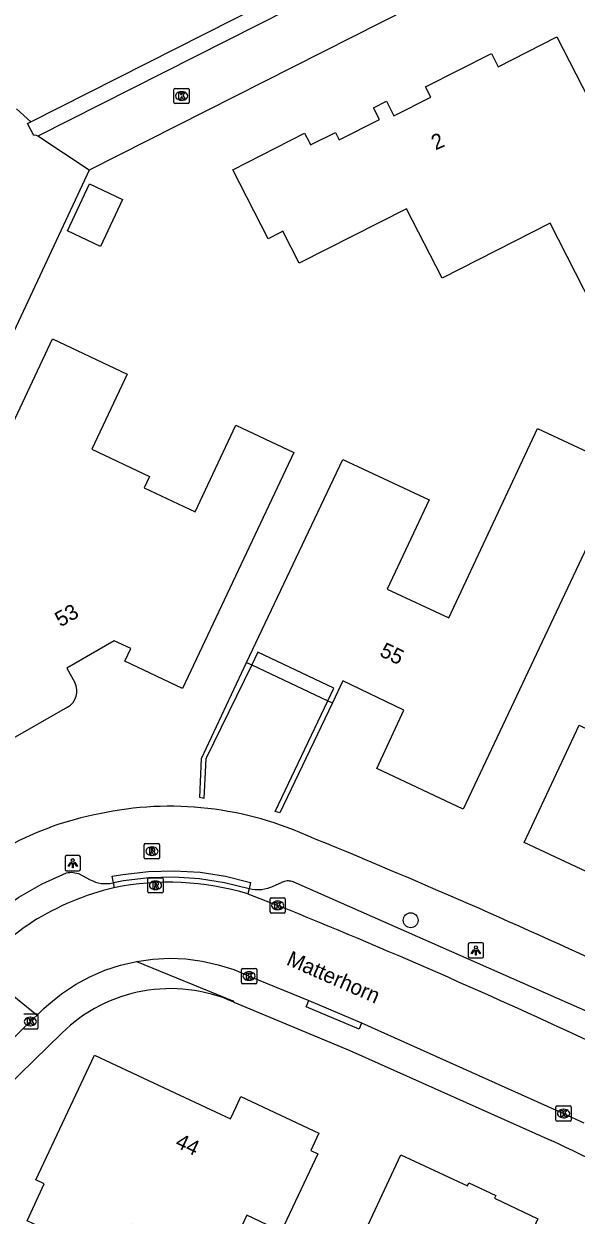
# Model space of a CAD drawing. Extents: x 158838 to 160074, y 386376 to 387776.
# Drawn here: x 159383.5 to 159419.7, y 386846.6 to 386924.8 of the extents above; entities that cross this region are included whole.
import ezdxf

# ---------------------------------------------------------------- set-up
doc = ezdxf.new("R2010")
doc.units = 0
for name, color, linetype in [('IMGEO_Boom', 7, 'Continuous'), ('IMGEO_Groenvoorziening', 7, 'Continuous'), ('IMGEO_Kolk', 7, 'Continuous'), ('IMGEO_Lichtpunt', 7, 'Continuous'), ('IMGEO_Muur', 7, 'Continuous'), ('IMGEO_Openbare_ruimte_label', 7, 'Continuous'), ('IMGEO_Pand', 7, 'Continuous'), ('IMGEO_Pand_nummerreeks', 7, 'Continuous'), ('IMGEO_Pand_overbouw', 7, 'Continuous'), ('IMGEO_Rijbaan_lokaal_gesloten', 7, 'Continuous'), ('IMGEO_Rijbaan_lokaal_open', 7, 'Continuous'), ('IMGEO_Rioolput', 7, 'Continuous'), ('IMGEO_Voetpad_open', 7, 'Continuous')]:
    doc.layers.add(name, color=color, linetype=linetype)

msp = doc.modelspace()

# ---------------------------------------------------------------- linework, layer by layer
at = {"layer": 'IMGEO_Boom'}
msp.add_circle((159408.878, 386865.987), 0.489, dxfattribs=at)
at = {"layer": 'IMGEO_Groenvoorziening'}
for points in [[(159383.008, 386919.242), (159383.953, 386918.403)], [(159387.788, 386915.226), (159373.688, 386885.092)]]:
    msp.add_lwpolyline(points, dxfattribs=at)
at = {"layer": 'IMGEO_Kolk'}
for p, q in [((159393.344, 386919.671), (159393.344, 386920.523)), ((159393.419, 386920.597), (159394.271, 386920.597)), ((159393.832, 386920.377), (159393.857, 386920.377)), ((159394.345, 386920.523), (159394.345, 386919.671)), ((159394.271, 386919.597), (159393.419, 386919.597)), ((159393.855, 386919.817), (159393.83, 386919.817)), ((159399.65, 386866.535), (159399.65, 386867.387)), ((159399.725, 386867.461), (159400.577, 386867.461)), ((159400.138, 386867.241), (159400.163, 386867.241)), ((159400.651, 386867.387), (159400.651, 386866.535)), ((159400.577, 386866.461), (159399.725, 386866.461)), ((159400.161, 386866.681), (159400.136, 386866.681)), ((159397.772, 386861.897), (159397.772, 386862.749)), ((159397.847, 386862.823), (159398.699, 386862.823)), ((159398.26, 386862.603), (159398.285, 386862.603)), ((159398.773, 386862.749), (159398.773, 386861.897)), ((159398.699, 386861.823), (159397.847, 386861.823)), ((159398.283, 386862.043), (159398.258, 386862.043)), ((159383.492, 386859.838), (159384.344, 386859.838)), ((159383.905, 386859.618), (159383.93, 386859.618)), ((159384.418, 386859.764), (159384.418, 386858.912)), ((159384.344, 386858.838), (159383.492, 386858.838)), ((159383.928, 386859.058), (159383.903, 386859.058)), ((159418.41, 386852.871), (159418.41, 386853.723)), ((159418.485, 386853.797), (159419.337, 386853.797)), ((159419.411, 386853.723), (159419.411, 386852.871)), ((159418.921, 386853.017), (159418.896, 386853.017)), ((159418.898, 386853.577), (159418.923, 386853.577)), ((159419.337, 386852.797), (159418.485, 386852.797))]:
    msp.add_line(p, q, dxfattribs=at)
for points in [[(159393.344, 386919.671), (159393.344, 386920.523)], [(159393.419, 386920.597), (159394.271, 386920.597)], [(159393.665, 386920.297), (159393.788, 386920.297), (159393.788, 386920.146), (159393.918, 386920.297), (159394.082, 386920.297), (159393.936, 386920.146), (159394.089, 386919.897), (159393.937, 386919.897), (159393.852, 386920.061), (159393.788, 386919.994), (159393.788, 386919.897), (159393.665, 386919.897), (159393.665, 386920.297)], [(159394.345, 386920.523), (159394.345, 386919.671)], [(159394.271, 386919.597), (159393.419, 386919.597)], [(159399.65, 386866.535), (159399.65, 386867.387)], [(159399.725, 386867.461), (159400.577, 386867.461)], [(159399.971, 386867.161), (159400.094, 386867.161), (159400.094, 386867.01), (159400.224, 386867.161), (159400.388, 386867.161), (159400.242, 386867.01), (159400.395, 386866.761), (159400.243, 386866.761), (159400.158, 386866.925), (159400.094, 386866.858), (159400.094, 386866.761), (159399.971, 386866.761), (159399.971, 386867.161)], [(159400.651, 386867.387), (159400.651, 386866.535)], [(159400.577, 386866.461), (159399.725, 386866.461)], [(159397.772, 386861.897), (159397.772, 386862.749)], [(159397.847, 386862.823), (159398.699, 386862.823)], [(159398.093, 386862.523), (159398.216, 386862.523), (159398.216, 386862.372), (159398.346, 386862.523), (159398.51, 386862.523), (159398.364, 386862.372), (159398.517, 386862.123), (159398.365, 386862.123), (159398.28, 386862.287), (159398.216, 386862.22), (159398.216, 386862.123), (159398.093, 386862.123), (159398.093, 386862.523)], [(159398.773, 386862.749), (159398.773, 386861.897)], [(159398.699, 386861.823), (159397.847, 386861.823)], [(159383.492, 386859.838), (159384.344, 386859.838)], [(159383.738, 386859.538), (159383.861, 386859.538), (159383.861, 386859.387), (159383.991, 386859.538), (159384.155, 386859.538), (159384.009, 386859.387), (159384.162, 386859.138), (159384.01, 386859.138), (159383.925, 386859.302), (159383.861, 386859.235), (159383.861, 386859.138), (159383.738, 386859.138), (159383.738, 386859.538)], [(159384.418, 386859.764), (159384.418, 386858.912)], [(159384.344, 386858.838), (159383.492, 386858.838)], [(159418.41, 386852.871), (159418.41, 386853.723)], [(159418.485, 386853.797), (159419.337, 386853.797)], [(159419.411, 386853.723), (159419.411, 386852.871)], [(159418.731, 386853.497), (159418.854, 386853.497), (159418.854, 386853.346), (159418.984, 386853.497), (159419.148, 386853.497), (159419.002, 386853.346), (159419.155, 386853.097), (159419.003, 386853.097), (159418.918, 386853.261), (159418.854, 386853.194), (159418.854, 386853.097), (159418.731, 386853.097), (159418.731, 386853.497)], [(159419.337, 386852.797), (159418.485, 386852.797)]]:
    msp.add_lwpolyline(points, dxfattribs=at)
for centre, start, end in [((159393.421, 386920.521), 91.55205, 178.44795), ((159393.421, 386920.521), 91.55205, 178.44795), ((159394.269, 386920.521), 1.55205, 88.44795), ((159394.269, 386920.521), 1.55205, 88.44795), ((159393.421, 386919.673), 181.55205, 268.44795), ((159393.421, 386919.673), 181.55205, 268.44795), ((159394.269, 386919.673), 271.55205, 358.44795), ((159394.269, 386919.673), 271.55205, 358.44795), ((159399.727, 386867.385), 91.55205, 178.44795), ((159399.727, 386867.385), 91.55205, 178.44795), ((159400.575, 386867.385), 1.55205, 88.44795), ((159400.575, 386867.385), 1.55205, 88.44795), ((159399.727, 386866.537), 181.55205, 268.44795), ((159399.727, 386866.537), 181.55205, 268.44795), ((159400.575, 386866.537), 271.55205, 358.44795), ((159400.575, 386866.537), 271.55205, 358.44795), ((159397.849, 386862.747), 91.55205, 178.44795), ((159397.849, 386862.747), 91.55205, 178.44795), ((159398.697, 386862.747), 1.55205, 88.44795), ((159398.697, 386862.747), 1.55205, 88.44795), ((159397.849, 386861.899), 181.55205, 268.44795), ((159397.849, 386861.899), 181.55205, 268.44795), ((159398.697, 386861.899), 271.55205, 358.44795), ((159398.697, 386861.899), 271.55205, 358.44795), ((159384.342, 386859.762), 1.55205, 88.44795), ((159384.342, 386859.762), 1.55205, 88.44795), ((159384.342, 386858.914), 271.55205, 358.44795), ((159384.342, 386858.914), 271.55205, 358.44795), ((159418.487, 386853.721), 91.55205, 178.44795), ((159418.487, 386853.721), 91.55205, 178.44795), ((159419.335, 386853.721), 1.55205, 88.44795), ((159419.335, 386853.721), 1.55205, 88.44795), ((159418.487, 386852.873), 181.55205, 268.44795), ((159418.487, 386852.873), 181.55205, 268.44795), ((159419.335, 386852.873), 271.55205, 358.44795), ((159419.335, 386852.873), 271.55205, 358.44795)]:
    msp.add_arc(centre, 0.0765, start, end, dxfattribs=at)
for centre, major_axis, ratio, start_param, end_param in [((159393.831, 386920.097), (-0.387, 0.002), 0.722429, 4.712389, 7.853982), ((159393.856, 386920.097), (-0.39, 0.002), 0.717154, 1.570796, 4.712389), ((159400.137, 386866.961), (-0.387, 0.002), 0.722429, 4.712389, 7.853982), ((159400.162, 386866.961), (-0.39, 0.002), 0.717154, 1.570796, 4.712389), ((159398.259, 386862.323), (-0.387, 0.002), 0.722429, 4.712389, 7.853982), ((159398.284, 386862.323), (-0.39, 0.002), 0.717154, 1.570796, 4.712389), ((159383.904, 386859.338), (-0.387, 0.002), 0.722429, 4.712389, 7.853982), ((159383.929, 386859.338), (-0.39, 0.002), 0.717154, 1.570796, 4.712389), ((159418.897, 386853.297), (-0.387, 0.002), 0.722429, 4.712389, 7.853982), ((159418.922, 386853.297), (-0.39, 0.002), 0.717154, 1.570796, 4.712389)]:
    msp.add_ellipse(centre, major_axis=major_axis, ratio=ratio, start_param=start_param, end_param=end_param, dxfattribs=at)
at = {"layer": 'IMGEO_Lichtpunt'}
for p, q in [((159386.204, 386870.135), (159386.204, 386869.328)), ((159386.204, 386870.135), (159386.204, 386869.328)), ((159387.106, 386870.23), (159386.298, 386870.23)), ((159387.106, 386870.23), (159386.298, 386870.23)), ((159387.2, 386869.328), (159387.2, 386870.135)), ((159387.2, 386869.328), (159387.2, 386870.135)), ((159386.298, 386869.234), (159387.106, 386869.234)), ((159386.298, 386869.234), (159387.106, 386869.234)), ((159412.657, 386864.41), (159412.657, 386863.603)), ((159412.657, 386864.41), (159412.657, 386863.603)), ((159413.559, 386864.505), (159412.751, 386864.505)), ((159413.559, 386864.505), (159412.751, 386864.505)), ((159413.653, 386863.603), (159413.653, 386864.41)), ((159413.653, 386863.603), (159413.653, 386864.41)), ((159412.751, 386863.509), (159413.559, 386863.509)), ((159412.751, 386863.509), (159413.559, 386863.509))]:
    msp.add_line(p, q, dxfattribs=at)
for points in [[(159386.578, 386869.799), (159386.617, 386869.771), (159386.429, 386869.509), (159386.391, 386869.536), (159386.578, 386869.799)], [(159386.68, 386869.751), (159386.727, 386869.751), (159386.727, 386869.429), (159386.68, 386869.429), (159386.68, 386869.751)], [(159386.79, 386869.771), (159386.828, 386869.798), (159387.015, 386869.536), (159386.976, 386869.508), (159386.79, 386869.771)], [(159413.031, 386864.074), (159413.07, 386864.046), (159412.882, 386863.784), (159412.844, 386863.811), (159413.031, 386864.074)], [(159413.133, 386864.026), (159413.18, 386864.026), (159413.18, 386863.704), (159413.133, 386863.704), (159413.133, 386864.026)], [(159413.243, 386864.046), (159413.281, 386864.073), (159413.468, 386863.811), (159413.429, 386863.783), (159413.243, 386864.046)]]:
    msp.add_lwpolyline(points, dxfattribs=at)
for centre in [(159386.703, 386869.933), (159413.156, 386864.208)]:
    msp.add_circle(centre, 0.0994, dxfattribs=at)
for centre, start, end in [((159386.298, 386870.135), 90, 180), ((159386.298, 386870.135), 90, 180), ((159387.106, 386870.135), 0, 90), ((159387.106, 386870.135), 0, 90), ((159386.298, 386869.328), 180, 270), ((159386.298, 386869.328), 180, 270), ((159387.106, 386869.328), 270, 0), ((159387.106, 386869.328), 270, 360), ((159412.751, 386864.41), 90, 180), ((159412.751, 386864.41), 90, 180), ((159413.559, 386864.41), 0, 90), ((159413.559, 386864.41), 0, 90), ((159412.751, 386863.603), 180, 270), ((159412.751, 386863.603), 180, 270), ((159413.559, 386863.603), 270, 0), ((159413.559, 386863.603), 270, 360)]:
    msp.add_arc(centre, 0.0946, start, end, dxfattribs=at)
at = {"layer": 'IMGEO_Muur'}
for points in [[(159398.448, 386882.75), (159395.445, 386876.574), (159395.304, 386873.977), (159395.032, 386874.046), (159395.143, 386876.596), (159398.106, 386882.91)], [(159403.744, 386880.248), (159400.283, 386873.047), (159399.991, 386873.117), (159403.435, 386880.394)]]:
    msp.add_lwpolyline(points, dxfattribs=at)
at = {"layer": 'IMGEO_Pand'}
for points in [[(159424.678, 386898.704), (159418.041, 386911.749), (159410.934, 386908.133), (159408.613, 386912.695), (159401.568, 386909.111), (159400.496, 386911.218), (159400.3, 386911.118), (159399.521, 386910.72), (159397.208, 386915.249), (159401.899, 386917.645), (159402.228, 386917.042), (159402.313, 386916.886), (159403.933, 386917.691), (159404.178, 386917.225), (159406.829, 386918.549), (159406.429, 386919.322), (159407.287, 386919.765), (159407.777, 386918.801), (159410.192, 386920.025), (159409.849, 386920.704), (159414.176, 386922.89), (159414.62, 386922.001), (159418.475, 386923.979), (159430.044, 386901.434)], [(159388.523, 386910.221), (159386.352, 386911.244), (159387.804, 386914.326), (159389.975, 386913.303), (159388.523, 386910.221)], [(159386.365, 386879.968), (159382.473, 386877.745), (159379.993, 386882.087), (159379.051, 386883.675), (159380.373, 386884.437), (159378.984, 386886.94), (159380.382, 386889.908), (159378.98, 386890.569), (159385.377, 386904.147), (159390.27, 386901.841), (159387.945, 386896.908), (159391.744, 386895.118), (159391.392, 386894.37), (159394.73, 386892.797), (159397.408, 386898.479), (159401.206, 386896.687), (159393.905, 386881.21)], [(159398.106, 386882.91), (159404.415, 386896.232), (159410.081, 386893.581), (159407.341, 386887.726), (159411.381, 386885.836), (159417.198, 386898.27), (159422.857, 386895.618), (159412.311, 386873.271), (159406.658, 386875.939), (159408.432, 386879.777), (159404.431, 386881.694), (159403.744, 386880.248)], [(159393.905, 386881.21), (159390.118, 386883.004), (159390.512, 386883.835), (159389.421, 386884.323), (159386.304, 386882.54), (159386.829, 386881.597)], [(159431.46, 386868.22), (159428.308, 386869.712), (159427.278, 386867.523), (159424.085, 386869.043), (159423.479, 386867.748), (159416.328, 386871.095), (159419.932, 386878.793), (159421.29, 386878.135), (159424.349, 386884.497), (159428.117, 386882.686), (159425.669, 386877.581), (159430.65, 386875.227), (159434.542, 386883.34), (159438.317, 386881.516), (159431.881, 386868.023)], [(159403.435, 386880.394), (159403.83, 386881.218), (159398.842, 386883.581), (159398.448, 386882.75)], [(159398.106, 386882.91), (159398.448, 386882.75)], [(159403.435, 386880.394), (159403.744, 386880.248)], [(159384.281, 386848.948), (159388.126, 386857.122), (159393.394, 386854.659), (159397.063, 386852.943), (159397.447, 386853.775), (159397.739, 386854.407), (159402.854, 386852.002), (159402.322, 386850.871), (159402.775, 386850.659), (159400.379, 386845.565), (159398.124, 386846.626), (159396.528, 386843.235), (159390.621, 386846.015), (159390.239, 386845.204), (159390.041, 386845.297), (159389.269, 386843.656), (159388.52, 386844.008), (159388.198, 386843.32), (159384.117, 386845.233), (159384.452, 386845.898), (159383.701, 386846.254), (159384.82, 386848.684), (159384.281, 386848.948)], [(159403.159, 386839.717), (159408.233, 386850.592), (159412.598, 386848.556), (159412.688, 386848.759), (159414.466, 386847.925), (159414.377, 386847.735), (159417.217, 386846.388), (159414.021, 386839.482), (159417.723, 386837.768), (159410.406, 386821.959), (159407.865, 386823.136), (159410.398, 386828.61), (159407.655, 386829.898), (159410.621, 386836.213), (159403.159, 386839.717)]]:
    msp.add_lwpolyline(points, dxfattribs=at)
msp.add_arc((159385.767, 386881.019), 1.209, 299.63881, 28.56333, dxfattribs=at)
at = {"layer": 'IMGEO_Pand_overbouw'}
msp.add_lwpolyline([(159398.842, 386883.581), (159398.448, 386882.75), (159403.435, 386880.394), (159403.83, 386881.218)], close=True, dxfattribs=at)
at = {"layer": 'IMGEO_Rijbaan_lokaal_gesloten'}
for points in [[(159398.201, 386867.711), (159400.151, 386866.96)], [(159384.359, 386859.762), (159384.814, 386860.199), (159385.131, 386860.487), (159385.974, 386861.163), (159386.874, 386861.76), (159387.824, 386862.275), (159388.815, 386862.703), (159389.842, 386863.04), (159390.894, 386863.285)], [(159390.894, 386863.285), (159391.964, 386863.434), (159393.043, 386863.488), (159394.122, 386863.445), (159395.193, 386863.305), (159396.248, 386863.07), (159397.277, 386862.743), (159398.273, 386862.324), (159402.185, 386860.713)], [(159380.473, 386862.906), (159384.359, 386859.762)], [(159402.185, 386860.713), (159405.654, 386859.261)], [(159384.359, 386859.762), (159383.918, 386859.339), (159371.453, 386847.053), (159358.819, 386833.516), (159358.506, 386833.178)], [(159405.654, 386859.261), (159418.912, 386853.298), (159420.247, 386852.691)]]:
    msp.add_lwpolyline(points, dxfattribs=at)
for centre, radius, start, end in [((159392.988, 386850.434), 18.046, 73.20853, 101.4706), ((159393.495, 386850.902), 17.699, 103.38197, 122.19599), ((159238.024, 386467.348), 431.248, 64.88312, 67.91703), ((159397.731, 386845.633), 24.427, 124.02007, 128.81047)]:
    msp.add_arc(centre, radius, start, end, dxfattribs=at)
at = {"layer": 'IMGEO_Rijbaan_lokaal_open'}
for points in [[(159459.796, 386951.717), (159454.78, 386949.145), (159387.788, 386915.226)], [(159409.125, 386929.969), (159384.416, 386917.449)], [(159387.788, 386915.226), (159384.416, 386917.449)], [(159398.277, 386868.046), (159396.66, 386868.446), (159395.014, 386868.699), (159393.352, 386868.805), (159391.688, 386868.762), (159390.033, 386868.57), (159389.369, 386868.45)], [(159389.369, 386868.45), (159389.399, 386868.12)], [(159398.277, 386868.046), (159398.201, 386867.711)]]:
    msp.add_lwpolyline(points, dxfattribs=at)
at = {"layer": 'IMGEO_Rioolput'}
for p, q in [((159391.397, 386870.094), (159391.397, 386870.946)), ((159391.472, 386871.02), (159392.324, 386871.02)), ((159391.885, 386870.8), (159391.91, 386870.8)), ((159392.398, 386870.946), (159392.398, 386870.094)), ((159392.324, 386870.02), (159391.472, 386870.02)), ((159391.908, 386870.24), (159391.883, 386870.24)), ((159391.628, 386867.855), (159391.628, 386868.707)), ((159391.703, 386868.781), (159392.555, 386868.781)), ((159392.116, 386868.561), (159392.141, 386868.561)), ((159392.629, 386868.707), (159392.629, 386867.855)), ((159392.555, 386867.781), (159391.703, 386867.781)), ((159392.139, 386868.001), (159392.114, 386868.001))]:
    msp.add_line(p, q, dxfattribs=at)
for points in [[(159391.397, 386870.094), (159391.397, 386870.946)], [(159391.472, 386871.02), (159392.324, 386871.02)], [(159392.398, 386870.946), (159392.398, 386870.094)], [(159392.324, 386870.02), (159391.472, 386870.02)], [(159391.986, 386870.718), (159391.734, 386870.72), (159391.734, 386870.32)], [(159391.734, 386870.32), (159391.858, 386870.32), (159391.858, 386870.482), (159391.869, 386870.482)], [(159391.912, 386870.639), (159391.858, 386870.639), (159391.858, 386870.558)], [(159391.858, 386870.558), (159391.91, 386870.558)], [(159391.916, 386870.453), (159391.987, 386870.32), (159392.127, 386870.32), (159392.062, 386870.446)], [(159391.628, 386867.855), (159391.628, 386868.707)], [(159391.703, 386868.781), (159392.555, 386868.781)], [(159392.217, 386868.479), (159391.965, 386868.481), (159391.965, 386868.081)], [(159392.629, 386868.707), (159392.629, 386867.855)], [(159392.555, 386867.781), (159391.703, 386867.781)], [(159391.965, 386868.081), (159392.089, 386868.081), (159392.089, 386868.243), (159392.1, 386868.243)], [(159392.143, 386868.4), (159392.089, 386868.4), (159392.089, 386868.319)], [(159392.089, 386868.319), (159392.141, 386868.319)], [(159392.147, 386868.214), (159392.218, 386868.081), (159392.358, 386868.081), (159392.293, 386868.207)]]:
    msp.add_lwpolyline(points, dxfattribs=at)
for centre, radius, start, end in [((159391.474, 386870.944), 0.0765, 91.55205, 178.44795), ((159391.474, 386870.944), 0.0765, 91.55205, 178.44795), ((159392.322, 386870.944), 0.0765, 1.55205, 88.44795), ((159392.322, 386870.944), 0.0765, 1.55205, 88.44795), ((159391.474, 386870.096), 0.0765, 181.55205, 268.44795), ((159391.474, 386870.096), 0.0765, 181.55205, 268.44795), ((159391.868, 386870.429), 0.0533, 26.02933, 88.69889), ((159391.894, 386870.747), 0.19, 274.7715, 282.96867), ((159391.918, 386870.543), 0.0964, 77.00612, 93.18647), ((159391.932, 386870.6), 0.0378, 276.66336, 79.67722), ((159391.985, 386870.608), 0.109, 350.36119, 89.41601), ((159391.983, 386870.608), 0.112, 277.58423, 350.98172), ((159391.967, 386870.393), 0.108, 29.51342, 73.79051), ((159392.322, 386870.096), 0.0765, 271.55205, 358.44795), ((159392.322, 386870.096), 0.0765, 271.55205, 358.44795), ((159391.705, 386868.705), 0.0765, 91.55205, 178.44795), ((159391.705, 386868.705), 0.0765, 91.55205, 178.44795), ((159392.216, 386868.369), 0.109, 350.36119, 89.41601), ((159392.553, 386868.705), 0.0765, 1.55205, 88.44795), ((159392.553, 386868.705), 0.0765, 1.55205, 88.44795), ((159391.705, 386867.857), 0.0765, 181.55205, 268.44795), ((159391.705, 386867.857), 0.0765, 181.55205, 268.44795), ((159392.099, 386868.19), 0.0533, 26.02933, 88.69889), ((159392.125, 386868.508), 0.19, 274.7715, 282.96867), ((159392.149, 386868.304), 0.0964, 77.00612, 93.18647), ((159392.163, 386868.361), 0.0378, 276.66336, 79.67722), ((159392.214, 386868.369), 0.112, 277.58423, 350.98172), ((159392.198, 386868.154), 0.108, 29.51342, 73.79051), ((159392.553, 386867.857), 0.0765, 271.55205, 358.44795), ((159392.553, 386867.857), 0.0765, 271.55205, 358.44795)]:
    msp.add_arc(centre, radius, start, end, dxfattribs=at)
for centre, major_axis, ratio, start_param, end_param in [((159391.884, 386870.52), (-0.387, 0.002), 0.722429, 4.712389, 7.853982), ((159391.909, 386870.52), (-0.39, 0.002), 0.717154, 1.570796, 4.712389), ((159392.115, 386868.281), (-0.387, 0.002), 0.722429, 4.712389, 7.853982), ((159392.14, 386868.281), (-0.39, 0.002), 0.717154, 1.570796, 4.712389)]:
    msp.add_ellipse(centre, major_axis=major_axis, ratio=ratio, start_param=start_param, end_param=end_param, dxfattribs=at)
at = {"layer": 'IMGEO_Voetpad_open'}
for points in [[(159383.953, 386918.403), (159408.648, 386930.908)], [(159384.416, 386917.449), (159384.278, 386917.521), (159384.153, 386917.492), (159383.738, 386918.294), (159383.953, 386918.403)], [(159389.369, 386868.45), (159389.292, 386868.871), (159389.99, 386868.998), (159391.672, 386869.195), (159393.365, 386869.24), (159395.056, 386869.134), (159396.73, 386868.878), (159398.375, 386868.473), (159398.277, 386868.046)], [(159379.572, 386864.609), (159380.38, 386865.396), (159381.73, 386866.516), (159383.174, 386867.511), (159384.702, 386868.373), (159386.301, 386869.095), (159386.392, 386869.114), (159386.506, 386869.128), (159386.621, 386869.132), (159386.736, 386869.125), (159386.849, 386869.108), (159386.961, 386869.082), (159387.07, 386869.045), (159387.835, 386868.648), (159388.009, 386868.564), (159388.19, 386868.496), (159388.376, 386868.444), (159388.566, 386868.409), (159388.758, 386868.392), (159388.952, 386868.391), (159389.144, 386868.408), (159389.334, 386868.442), (159389.369, 386868.45)], [(159422.92, 386858.911), (159401.174, 386868.498), (159401.096, 386868.526), (159401.015, 386868.547), (159400.933, 386868.56), (159400.85, 386868.566), (159400.767, 386868.565), (159400.684, 386868.556), (159400.603, 386868.54), (159400.523, 386868.517), (159400.445, 386868.486), (159400.415, 386868.472), (159399.798, 386868.188), (159399.67, 386868.133), (159399.479, 386868.067), (159399.282, 386868.019), (159399.081, 386867.988), (159398.879, 386867.976), (159398.677, 386867.981), (159398.475, 386868.005), (159398.277, 386868.046)], [(159390.894, 386863.285), (159397.212, 386860.688), (159397.266, 386860.615)], [(159405.654, 386859.261), (159405.49, 386858.842), (159402.019, 386860.301), (159402.185, 386860.713)], [(159397.266, 386860.615), (159404.895, 386857.442), (159418.086, 386851.536)], [(159316.126, 386772.648), (159317.633, 386775.122), (159319.614, 386778.311), (159319.861, 386778.699), (159320.11, 386779.086), (159332.731, 386797.78), (159338.763, 386805.976), (159342.557, 386810.947), (159349.576, 386819.722), (159352.408, 386823.136), (159354.876, 386826.001), (159357.532, 386829.072), (159359.977, 386831.86), (159360.256, 386832.178), (159367.963, 386840.464), (159376.841, 386849.467), (159376.759, 386849.577), (159385.976, 386858.576)]]:
    msp.add_lwpolyline(points, dxfattribs=at)
for centre, radius, start, end in [((159393.064, 386851.436), 22.033, 66.03841, 103.26515), ((159392.158, 386853.143), 20.17, 101.87406, 119.74533), ((159223.169, 386433.648), 473.033, 64.97998, 67.78535), ((159393.119, 386851.3), 10.196, 66.00262, 134.47217), ((159366.936, 386741.461), 121.379, 61.00837, 65.07642)]:
    msp.add_arc(centre, radius, start, end, dxfattribs=at)

# ---------------------------------------------------------------- texts
at = {"layer": 'IMGEO_Openbare_ruimte_label'}
msp.add_text('Matterhorn', height=1, rotation=336.30503, dxfattribs=at).set_placement((159400.658, 386863.097))
at = {"layer": 'IMGEO_Pand_nummerreeks'}
for s, rotation, p in [('2', 24.57989, (159410.511, 386916.515)), ('53', 29.77089, (159385.894, 386885.209)), ('55', 334.39951, (159406.776, 386883.365)), ('44', 334.9389, (159393.361, 386851.132))]:
    msp.add_text(s, height=1, rotation=rotation, dxfattribs=at).set_placement(p)

doc.saveas('drawing.dxf')
